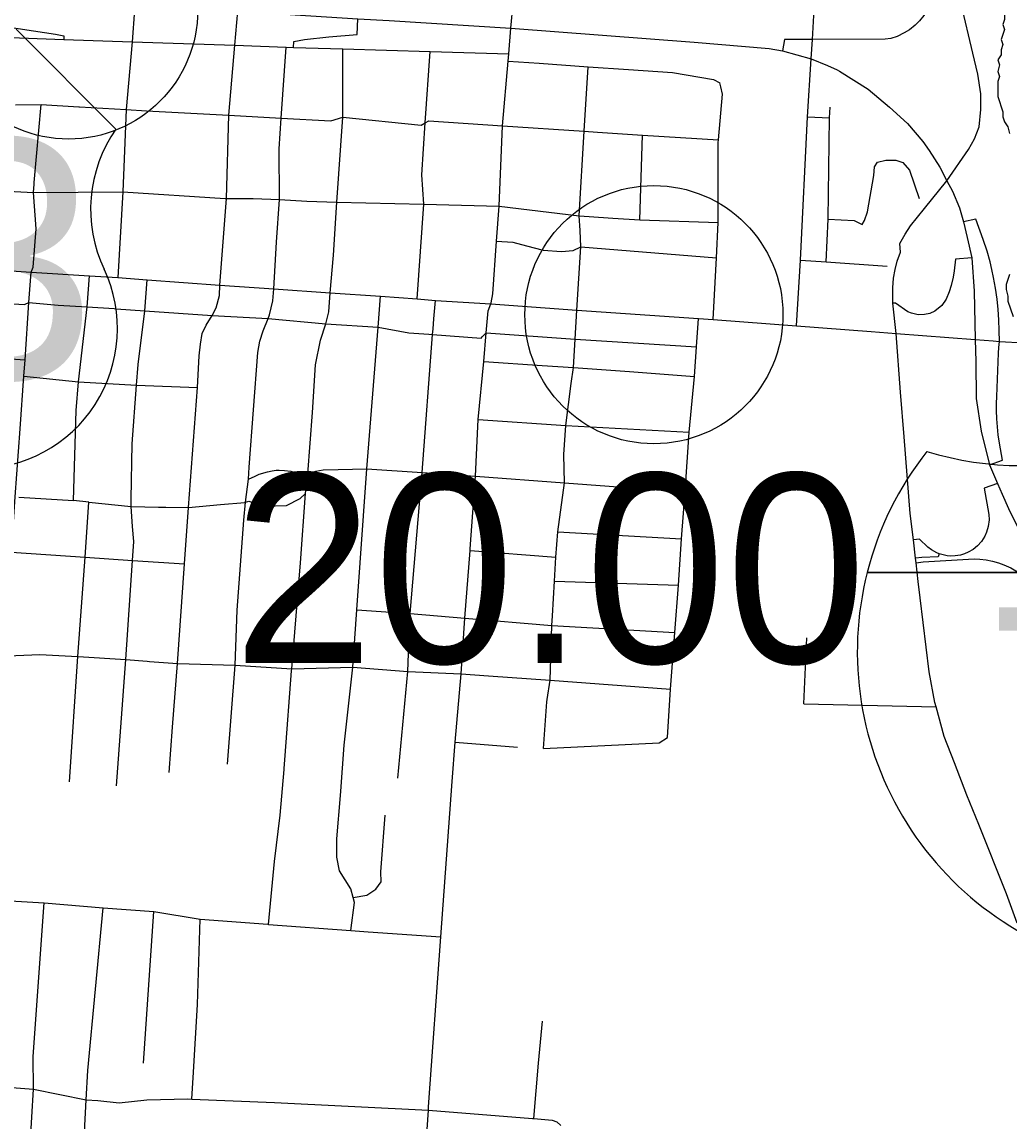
# Model space of a CAD drawing. Extents: x 1659811 to 1934326, y 644115 to 934867.
# Drawn here: x 1838584 to 1844319, y 705394 to 711785 of the extents above; entities that cross this region are included whole.
import ezdxf

# ---------------------------------------------------------------- set-up
doc = ezdxf.new("R2010")
doc.units = 0
for name, color, linetype in [('Default', 7, 'Continuous'), ('GM_X_City_Street', 7, 'Continuous'), ('GM_X_Corporation', 7, 'Continuous'), ('GM_X_Interchange_Ramps', 7, 'Continuous'), ('GM_X_Interstate_Route', 7, 'Continuous'), ('GM_X_Interstate_Shield', 7, 'Continuous'), ('GM_X_US_Route', 7, 'Continuous'), ('GM_X_US_Shield', 7, 'Continuous')]:
    doc.layers.add(name, color=color, linetype=linetype)

msp = doc.modelspace()

# ---------------------------------------------------------------- linework, layer by layer
at = {"layer": 'Default'}
for centre in [(1838855.2, 711854.9), (1842255.9, 710085)]:
    msp.add_circle(centre, 750, dxfattribs=at)
at = {"layer": 'GM_X_City_Street'}
for points in [[(1839324.4, 713399.3), (1839315.4, 713356.8), (1839292.7, 712879.3), (1839283.5, 712685.2), (1839271.3, 712426.1), (1839252.8, 712040.7), (1839238.3, 711856.2), (1839223.6, 711670.1), (1839189.9, 711276.8), (1839170.6, 710798.7), (1839141.1, 710300)], [(1839734.4, 710256.6), (1839772.1, 710759.4), (1839786, 711243.4), (1839821, 711650.3), (1839837.5, 711849), (1839844.5, 712016.4), (1839860.7, 712406.4), (1839872.5, 712688.6), (1839879.7, 712861.6), (1839887.2, 713041.6), (1839899.4, 713336.6), (1839901.2, 713361.2)], [(1841309.8, 710153.9), (1841319.9, 710205.3), (1841340.4, 710512.5), (1841356.3, 710714.6), (1841375.6, 711182.4), (1841408.4, 711557.6), (1841412.2, 711600.8), (1841425, 711749.7), (1841437.2, 711892.9), (1841459.7, 712328.1), (1841484.6, 712812.4), (1841521.5, 713043.4), (1841508.9, 713283)], [(1843085.2, 710020.3), (1843108.6, 710402.3), (1843149, 711233.8), (1843170.2, 711570.5), (1843176.7, 711684.5), (1843202.8, 712139), (1843222.7, 712485.4), (1843136.9, 712939.2), (1843098.2, 713083), (1843055.3, 713257.4), (1843054.5, 713265.3)], [(1843663.3, 709976), (1843643.4, 710151.4), (1843643.4, 710239.9), (1843647.7, 710296.3), (1843658.1, 710347.6), (1843668.5, 710395.3), (1843689.4, 710447.4), (1843685.8, 710498.4), (1843715.4, 710553.4), (1843746, 710601), (1843827.4, 710701.4), (1843957.4, 710862.1), (1844084.2, 711045), (1844118.1, 711106.4), (1844145.6, 711176.1), (1844156.1, 711277.6), (1844155.8, 711367.4), (1844137.9, 711482.5), (1844109.5, 711603.6), (1844040.8, 711890.5)], [(1836603.6, 711777.1), (1836775.9, 711769.1), (1837107.7, 711754.1), (1837321.1, 711744.5), (1837531.3, 711735), (1837953.3, 711715.9), (1838467.7, 711697.3), (1838827.1, 711684.4), (1839223.6, 711670.1), (1839821, 711650.3), (1840118.1, 711638.8), (1840162, 711637.1), (1840448.4, 711628.8), (1840954.9, 711614.1), (1841412.2, 711600.8)], [(1839777.9, 707473.4), (1839822.5, 708048.4), (1839833.8, 708367.5), (1839872.6, 708890.1), (1839883.3, 708995.8), (1839900.9, 709128.8), (1839903.8, 709198.2), (1839954.5, 709864.2), (1839966.7, 709931.9), (1839985.8, 709990.9), (1840013.5, 710062.1), (1840021.9, 710084.3), (1840041.1, 710165), (1840046.9, 710234.2), (1840062.3, 710505.5), (1840079.4, 710753.4), (1840078.9, 711049.4), (1840090.7, 711226.7), (1840118.1, 711638.8)], [(1840106.9, 707443.1), (1840107.3, 707448.1), (1840113.8, 707522.7), (1840150.1, 708015.2), (1840151.1, 708027.1), (1840202.7, 708643.8), (1840231.4, 709046.3), (1840245.4, 709160.4), (1840271.4, 709516.7), (1840290, 709793), (1840318.4, 709936.8), (1840348.6, 710030.9), (1840367.5, 710101.5), (1840373.9, 710210.9), (1840393.7, 710429.9), (1840413.9, 710738.2), (1840448.2, 711232), (1840448.4, 711628.8)], [(1840879.8, 710176.7), (1840918.9, 710726.1), (1840906.9, 710896.8), (1840927.2, 711199.3), (1840954.9, 711614.1)], [(1841408.4, 711557.6), (1841589.3, 711545.3), (1841873.5, 711525.8), (1842108.4, 711509.8), (1842364.6, 711491.3), (1842602.3, 711450.9), (1842638, 711432.3)], [(1841826.6, 710574.7), (1841822, 710659.1), (1841851.4, 711150.7), (1841873.5, 711525.8)], [(1842600, 710056.7), (1842619.9, 710414.4), (1842628.6, 710621), (1842630, 711085.3), (1842631.3, 711100.1), (1842654.9, 711365.8), (1842645.6, 711408), (1842638, 711432.3)], [(1838545.8, 711304.8), (1838694.5, 711306.5), (1838914.6, 711293.3)], [(1838654.3, 710844), (1838655.1, 710853.5), (1838694.5, 711306.5)], [(1838914.6, 711293.3), (1838918.7, 711293), (1839189.9, 711276.8), (1839308.4, 711269.7), (1839786, 711243.4), (1840090.7, 711226.7), (1840378.8, 711210.8), (1840448.2, 711232), (1840903, 711185.6), (1840927.2, 711199.3), (1840947.5, 711210.9), (1841375.6, 711182.4), (1841851.4, 711150.7), (1841927.7, 711145.6), (1842189.5, 711128.7), (1842631.3, 711100.1)], [(1843257.1, 710392.7), (1843267.8, 710639.7), (1843276.7, 711228.3), (1843279.9, 711290.4)], [(1843149, 711233.8), (1843276.7, 711228.3)], [(1842174.7, 710635.3), (1842189.5, 711128.7)], [(1843267.8, 710639.7), (1843419.7, 710631.9), (1843466.7, 710609.3), (1843479.1, 710631.1), (1843496, 710683), (1843532.8, 710893.5), (1843538.3, 710943.4), (1843554.9, 710971.2), (1843604.2, 710983.3), (1843660.7, 710983.2), (1843702.4, 710968.9), (1843741.2, 710924.6), (1843796.6, 710760.5)], [(1838637.7, 710332.1), (1838648.9, 710360.7), (1838667.2, 710582.9), (1838650.1, 710795.6), (1838654.3, 710844)], [(1838504.6, 710802.8), (1838650.1, 710795.6), (1839170.6, 710798.7), (1839763.7, 710760)], [(1839763.7, 710760), (1839772.1, 710759.4), (1839928.2, 710760.4), (1840079.4, 710753.4), (1840238.6, 710744.3), (1840413.9, 710738.2), (1840918.9, 710726.1), (1841356.3, 710714.6), (1841822, 710659.1), (1841879.4, 710655.1), (1842016.4, 710645.9), (1842017.5, 710645.8)], [(1842017.5, 710645.8), (1842174.7, 710635.3), (1842628.6, 710621)], [(1841775.6, 709685.3), (1841787.8, 709777.4), (1841798.7, 709943), (1841807.4, 710111.4), (1841831.7, 710478.6), (1841826.6, 710574.7)], [(1841340.4, 710512.5), (1841435.2, 710505.7), (1841515.9, 710485.4), (1841612, 710459.1), (1841719.7, 710451.1), (1841786.6, 710458.4), (1841831.7, 710478.6), (1842619.9, 710414.4)], [(1843108.6, 710402.3), (1843257.1, 710392.7), (1843610.4, 710367.5)], [(1838481.3, 708101.7), (1838491.9, 708254.7), (1838522.7, 708705.2), (1838545.3, 709026), (1838572.7, 709421), (1838595.3, 709727.6), (1838601.9, 709823.2), (1838624.1, 710154.9), (1838637.7, 710332.1)], [(1838859.3, 707371), (1838909.3, 708099), (1838951.7, 708676.2), (1838972.5, 708996), (1838883.5, 709005.6), (1838898.7, 709528.3), (1838912.6, 709694.3), (1838963, 710130.7), (1838975.3, 710311.2)], [(1839218.6, 709013.2), (1839223.6, 709334.2), (1839250.1, 709674.7), (1839259.4, 709794.7), (1839298.3, 710107.2), (1839310.4, 710287.8)], [(1839458.8, 707688.2), (1839487.1, 708057.8), (1839528.7, 708638.2), (1839551.7, 708963.6), (1839603.3, 709662), (1839614.2, 709846), (1839621.2, 709912.8), (1839630.7, 709975.3), (1839654.2, 710024.8), (1839688.9, 710080.3), (1839711.4, 710124.6), (1839731.4, 710196.6), (1839734.4, 710256.6)], [(1840433.8, 707291.4), (1840435.9, 707317.2), (1840457, 707582.9), (1840506.2, 708037.4), (1840530.1, 708370.2), (1840588.3, 709189.2), (1840653.3, 710012.6), (1840667.2, 710191.5)], [(1838241.2, 710167.2), (1838260.7, 710166), (1838400.7, 710155.9), (1838598.6, 710144.6), (1838602.9, 710146.3)], [(1838602.9, 710146.3), (1838624.1, 710154.9), (1838793.7, 710139.8), (1838963, 710130.7)], [(1838963, 710130.7), (1839119.9, 710120.4)], [(1840897.4, 704757.3), (1840945.3, 705462.2), (1840946.7, 705482.5), (1841017.9, 706469.4), (1841083, 707371.7), (1841100.9, 707601.3), (1841135.9, 707997.2), (1841157.1, 708321.7), (1841187.8, 708715.1), (1841188.4, 708723.8), (1841218.5, 709146), (1841235.3, 709476), (1841267.9, 709813), (1841281.8, 709979.6), (1841292.2, 710108.1), (1841308.7, 710148.1), (1841309.8, 710153.9)], [(1840972.3, 710002.3), (1840976.2, 710061.2), (1840985.8, 710168)], [(1834198.6, 710117.8), (1834218.5, 710116.5), (1834389.3, 710104.7), (1834562.3, 710092.8), (1834888.5, 710072.6), (1835224.9, 710052.4), (1835570.3, 710027.6), (1835902.3, 710005.8), (1836277.5, 709980.8), (1836666.9, 709952.3), (1837025.5, 709928), (1837449.3, 709900.2), (1837870, 709871.4), (1838234.5, 709847.4), (1838601.9, 709823.2)], [(1839119.9, 710120.4), (1839131.3, 710119.6), (1839298.3, 710107.2), (1839688.9, 710080.3), (1840013.5, 710062.1), (1840348.6, 710030.9), (1840653.3, 710012.6), (1840831.2, 709979.6), (1840947.6, 709971.6)], [(1842352.7, 707909.6), (1842377.5, 708237.8), (1842397.9, 708512.6), (1842416.7, 708783), (1842437.1, 709056.2), (1842461.5, 709401.8), (1842491.8, 709725.3), (1842504, 709897.2), (1842514.9, 710062.9)], [(1840768, 707391.2), (1840826.9, 708012.4), (1840834.8, 708272.1), (1840839.7, 708348.9), (1840909.7, 709167.8), (1840970.1, 709970.1), (1840972.3, 710002.3)], [(1840947.6, 709971.6), (1840970.1, 709970.1), (1841252.2, 709949.3), (1841258.6, 709955.8)], [(1841258.6, 709955.8), (1841281.8, 709979.6), (1841798.7, 709943), (1842504, 709897.2)], [(1843776.4, 708670.2), (1843763.9, 708776.1), (1843745.8, 708928.8), (1843709.6, 709375.2), (1843689.3, 709634.9), (1843663.3, 709976)], [(1841267.9, 709813), (1841606.4, 709790.4), (1841787.8, 709777.4), (1842114.2, 709754), (1842491.8, 709725.3)], [(1838595.3, 709727.6), (1838912.6, 709694.3), (1839250.1, 709674.7), (1839603.3, 709662)], [(1841635.2, 707848.2), (1841653.9, 707960.6), (1841662.6, 708278.6), (1841666.4, 708335.9), (1841678, 708536.2), (1841686.2, 708676.3), (1841697.5, 708823.1), (1841735.7, 709107.6), (1841732.2, 709272.9), (1841743.2, 709440.7), (1841775.6, 709685.3)], [(1841235.3, 709476), (1841743.2, 709440.7), (1842461.5, 709401.8)], [(1839900.9, 709128.8), (1839939.7, 709147), (1839962.5, 709157.7), (1840009.8, 709171.3), (1840038.6, 709176.7), (1840060.9, 709181), (1840078.7, 709180.5), (1840109.6, 709179.7), (1840146.3, 709174.7), (1840185.8, 709164.5), (1840221, 709155.4), (1840245.4, 709160.4), (1840291.3, 709176.3), (1840333.2, 709183.3), (1840421, 709185.3), (1840588.3, 709189.2), (1840909.7, 709167.8), (1841218.5, 709146), (1841735.7, 709107.6), (1842437.1, 709056.2)], [(1839377.3, 708966.8), (1839420.5, 708966), (1839551.7, 708963.6), (1839737.3, 708982.7), (1839878.3, 708994.2), (1839883.3, 708995.8), (1839902.5, 709001.8), (1839992.1, 708972.2), (1840120.2, 708976), (1840200.9, 709016.7), (1840231.4, 709046.3)], [(1838565.3, 709024.8), (1838883.5, 709005.6)], [(1838972.5, 708996), (1839217.9, 708970), (1839377.3, 708966.8)], [(1839134.1, 707346.6), (1839186.9, 708080.6), (1839226.5, 708657.4), (1839234.2, 708767.7), (1839225.2, 708853.9), (1839217.9, 708970), (1839218.6, 709013.2)], [(1841697.5, 708823.1), (1842416.7, 708783)], [(1841187.8, 708715.1), (1841686.2, 708676.3)], [(1838479.4, 708707.7), (1838522.7, 708705.2), (1838951.7, 708676.2), (1839226.5, 708657.4), (1839528.7, 708638.2)], [(1843791.8, 708534.3), (1843779.5, 708642.8), (1843776.4, 708670.2)], [(1841678, 708536.2), (1842397.9, 708512.6)], [(1844365.7, 706549.1), (1844305.1, 706720.7), (1844143.1, 707123.4), (1844074.6, 707292.8), (1844001.8, 707480.2), (1843941.5, 707633.8), (1843895.1, 707807.1), (1843888.6, 707831.5), (1843856, 708009.5), (1843802.4, 708440.4), (1843791.8, 708534.3)], [(1840530.1, 708370.2), (1840839.7, 708348.9), (1841157.1, 708321.7), (1841662.6, 708278.6), (1842377.5, 708237.8)], [(1843126.9, 707824.4), (1843145.1, 708206.7)], [(1838445.5, 708095.6), (1838480.7, 708093), (1838549.1, 708105.3), (1838688, 708111.2), (1838909.3, 708099), (1838910.4, 708098.9)], [(1838910.4, 708098.9), (1839186.9, 708080.6), (1839311.7, 708071.1), (1839324.2, 708070.2)], [(1839324.2, 708070.2), (1839487.1, 708057.8), (1839822.5, 708048.4), (1840151.1, 708027.1), (1840506.2, 708037.4), (1840826.9, 708012.4), (1841135.9, 707997.2)], [(1841135.9, 707997.2), (1841294.6, 707986)], [(1841294.6, 707986), (1841653.9, 707960.6), (1842352.7, 707909.6)], [(1842286.1, 707597.4), (1842334.6, 707628.1), (1842352.7, 707909.6)], [(1841615.1, 707564), (1841633.2, 707835.8), (1841635.2, 707848.2)], [(1843126.9, 707824.4), (1843895.1, 707807.1)], [(1839438.5, 707424.2), (1839458.8, 707688.2)], [(1841100.9, 707601.3), (1841462.9, 707572.7)], [(1841615.1, 707564), (1842286.1, 707597.4)], [(1840017.3, 706542.5), (1840051.4, 706908.3), (1840084, 707176.4), (1840106.9, 707443.1)], [(1840494.7, 706506.1), (1840515.7, 706669.8), (1840508.1, 706698.8), (1840495, 706748.3), (1840428.8, 706853.7), (1840414.1, 706932.1), (1840413.9, 707040.4), (1840433.8, 707291.4)], [(1840508.1, 706698.8), (1840588.5, 706712.6), (1840639.1, 706747.8), (1840671.8, 706789.4), (1840668.8, 706847.6), (1840694.4, 707177.9)], [(1838382.5, 706687.6), (1838712.6, 706667.9), (1839054.9, 706638.6), (1839350.9, 706616.6), (1839619.6, 706572.6), (1840012.3, 706542.9), (1840017.3, 706542.5), (1840494.7, 706506.1), (1840594.6, 706498.5), (1841017.9, 706469.4)], [(1838612, 704933.4), (1838651.5, 705584.9), (1838649.8, 705774), (1838712.6, 706667.9)], [(1838924.9, 704886.6), (1838957.5, 705522.1), (1838966.3, 705694.1), (1839054.9, 706638.6)], [(1839290.7, 705735.2), (1839350.9, 706616.6)], [(1839580.4, 705684), (1839580.4, 705684.1), (1839603.1, 706076), (1839619.6, 706572.6)], [(1841557.8, 705413.8), (1841584.6, 705736.5), (1841608.1, 705980.7)], [(1839571.4, 705527.3), (1839580.4, 705684)], [(1838175.3, 705598.2), (1838306.2, 705589.4), (1838359.3, 705586.6), (1838426.3, 705596.1), (1838475.3, 705596.9), (1838549.2, 705592.7), (1838651.5, 705584.9), (1838957.5, 705522.1), (1839024.3, 705518.2), (1839148.3, 705505.3), (1839309, 705523.8), (1839547.4, 705528.3), (1839571.4, 705527.3), (1840051.8, 705506.8), (1840945.3, 705462.2), (1841550.1, 705414.5), (1841557.8, 705413.8), (1841664, 705403.9), (1841691.9, 705395.2), (1841715.4, 705374.6)]]:
    msp.add_lwpolyline(points, dxfattribs=at)
at = {"layer": 'GM_X_Corporation'}
for points in [[(1844323, 711926.6), (1844303.5, 711868.2), (1844293.8, 711829.2), (1844293.8, 711799.9), (1844284.1, 711770.7), (1844293.8, 711741.5), (1844274.3, 711683), (1844284.1, 711653.8), (1844274.3, 711624.5), (1844274.3, 711595.3), (1844254.8, 711566.1), (1844264.6, 711536.8), (1844254.8, 711497.9), (1844264.6, 711468.6), (1844254.8, 711439.4), (1844254.8, 711351.7), (1844264.6, 711322.5), (1844274.3, 711293.2), (1844284.1, 711264), (1844284.1, 711234.8), (1844293.8, 711205.5), (1844313.3, 711176.3), (1844323, 711137.3)], [(1844323, 710318.8), (1844303.5, 710260.3), (1844303.5, 710231.1), (1844313.3, 710192.1), (1844313.3, 710162.9), (1844342.5, 710075.2)]]:
    msp.add_lwpolyline(points, dxfattribs=at)
at = {"layer": 'GM_X_Interchange_Ramps'}
for points in [[(1843823.6, 712688.8), (1843787.6, 712679.3), (1843875.8, 712103.6), (1843878.7, 712075.4), (1843880.4, 712041.9), (1843879.2, 712001), (1843876.3, 711960), (1843868.9, 711922.6), (1843856.8, 711885.7), (1843839.1, 711848.4), (1843823.4, 711822.8), (1843799.5, 711792.1), (1843774, 711766.2), (1843741.8, 711740.7), (1843710.9, 711721.7), (1843669.7, 711700.5), (1843633.3, 711690.3), (1843599.8, 711684.7), (1843176.7, 711684.5), (1843013.8, 711684.4), (1843004, 711617.6)], [(1838154.5, 711891.7), (1838151.8, 711809.9), (1838779.1, 711714.9), (1838827.8, 711705.9), (1838827.1, 711684.4)], [(1840162, 711637.1), (1840163.5, 711671.5), (1840224.8, 711683.8), (1840366.6, 711699.6), (1840531.2, 711713.6), (1840535.8, 711803.7)], [(1844263.1, 709929.2), (1844262.3, 709993.1), (1844260.4, 710054.3), (1844256.2, 710115.7), (1844250, 710175.1), (1844240.9, 710239.4), (1844229.7, 710301.5), (1844219.9, 710347.3), (1844209.3, 710391), (1844192, 710453.4), (1844169.8, 710522.5), (1844126.1, 710640.6), (1844054.9, 710624)], [(1844102.5, 710415.3), (1844008.8, 710407.9), (1844001.2, 710339.2), (1843995, 710302.5), (1843983.1, 710254.8), (1843970.7, 710217.3), (1843953.3, 710175.1), (1843929, 710137.8), (1843888.3, 710105.3), (1843859, 710092.3), (1843827.2, 710085.1), (1843791.9, 710084.5), (1843753.5, 710092.7), (1843731.7, 710101.9), (1843659.3, 710152.2), (1843643.4, 710151.4)], [(1844205.8, 709212.8), (1844281.5, 709239.6), (1844263.4, 709337.7), (1844256.4, 709386.2), (1844251.4, 709432.6), (1844248.2, 709479), (1844246.6, 709528.6), (1844246.8, 709569.6), (1844248.2, 709609.8), (1844259, 709860.6), (1844260.8, 709893.2), (1844261.4, 709910.9), (1844263.1, 709929.2)], [(1844251.5, 709104.9), (1844174.2, 709077.5), (1844201.4, 708924.2), (1844203, 708892.4), (1844198.5, 708853.6), (1844189, 708821.3), (1844178.1, 708797.1), (1844158.8, 708767.1), (1844136.1, 708741.7), (1844110.2, 708720.6), (1844082.3, 708704.3), (1844060.3, 708695), (1844036.4, 708688), (1844006.8, 708683.2), (1843979.5, 708682.5), (1843960.1, 708684.1), (1843928.1, 708690.8), (1843913.5, 708696.1), (1843900.3, 708700.9), (1843868.2, 708718.5), (1843848.2, 708733.6), (1843799, 708780.8), (1843763.9, 708776.1)], [(1843913.5, 708696.1), (1843907.2, 708678.8), (1843811.9, 708675), (1843776.4, 708670.2)], [(1843779.5, 708642.8), (1843819.5, 708648.3), (1844117, 708665.4), (1844149.6, 708664.3), (1844187.3, 708660), (1844224, 708652.8), (1844257.8, 708643.4), (1844289, 708632.1), (1844330.2, 708613.1), (1844368.5, 708590.6), (1844399.5, 708568.5), (1844435.4, 708537.5), (1844466, 708505.2), (1844515.6, 708446), (1844574.6, 708482)]]:
    msp.add_lwpolyline(points, dxfattribs=at)
at = {"layer": 'GM_X_Interstate_Route'}
for points in [[(1834151.8, 712239.5), (1834221.7, 712235.8), (1834685.3, 712211.1), (1834943, 712203.2), (1835213.7, 712157.9), (1835749.1, 712080.4), (1836398.4, 712008.7), (1836792.2, 711954.3), (1837496.3, 711916.2), (1837969.8, 711898.5), (1838154.5, 711891.7), (1838297.5, 711887), (1839238.3, 711856.2), (1839837.5, 711849), (1840535.8, 711803.7), (1840717.7, 711793.7), (1841425, 711749.7), (1842490.1, 711667.8), (1842925.4, 711630.7), (1843004, 711617.6), (1843170.2, 711570.5), (1843264.6, 711533.3), (1843319.9, 711507.2)], [(1843319.9, 711507.2), (1843334.2, 711500.4), (1843500, 711395.9), (1843625.5, 711289.8), (1843730.1, 711195.6), (1843817.9, 711091.6), (1843856, 711038.7), (1843917.2, 710941.4), (1843957.4, 710862.1)], [(1843957.4, 710862.1), (1843991.2, 710801.9), (1844031.8, 710705.4), (1844054.9, 710624), (1844075.8, 710533.3), (1844102.5, 710415.3), (1844117.3, 710221.7), (1844122.5, 709941.3)], [(1844122.5, 709941.3), (1844126, 709813.7), (1844127.7, 709598.2), (1844157.4, 709408.7), (1844205.8, 709212.8), (1844251.5, 709104.9), (1844278.8, 709041.4), (1844317.2, 708958.4), (1844379.4, 708828.1), (1844574.6, 708482), (1845874.6, 706327.9), (1846497.4, 705215.7), (1846954.6, 704544.4), (1847202.2, 704326.8), (1847292.2, 704268.3), (1847384.1, 704219.9)]]:
    msp.add_lwpolyline(points, dxfattribs=at)
at = {"layer": 'GM_X_Interstate_Shield'}
for p, q in [((1843495.1, 708586.8), (1846380.6, 708586.8)), ((1846380.6, 708586.8), (1843495.1, 708586.8)), ((1846380.6, 708586.8), (1843495.1, 708586.8))]:
    msp.add_line(p, q, dxfattribs=at)
for centre, start, end in [((1845312.8, 708127), 141.66896, 165.80665), ((1844389.9, 711083.1), 253.00908, 286.99093), ((1845312.8, 708127), 165.80665, 258.46304)]:
    msp.add_arc(centre, 1875, start, end, dxfattribs=at)
at = {"layer": 'GM_X_US_Route'}
for points in [[(1838492.2, 710342), (1838637.7, 710332.1), (1838975.3, 710311.2), (1839141.1, 710300), (1839310.4, 710287.8), (1839734.4, 710256.6), (1840046.9, 710234.2), (1840373.9, 710210.9), (1840667.2, 710191.5), (1840879.8, 710176.7), (1840985.8, 710168), (1841308.7, 710148.1), (1841807.4, 710111.4), (1842514.9, 710062.9), (1842600, 710056.7), (1843085.2, 710020.3), (1843518.8, 709987.1)], [(1843518.8, 709987.1), (1843663.3, 709976), (1844122.5, 709941.3), (1844228, 709932.2)], [(1844228, 709932.2), (1844263.1, 709929.2), (1844405.5, 709920.5), (1844804.8, 709892.7), (1844856.9, 709889.2)]]:
    msp.add_lwpolyline(points, dxfattribs=at)
at = {"layer": 'GM_X_US_Shield'}
msp.add_line((1839129.4, 711163.2), (1838549.4, 711743.3), dxfattribs=at)
for centre, start, end in [((1839794.7, 710697.4), 144.99907, 205.45288), ((1838326.4, 710003), 269.36174, 25.16808)]:
    msp.add_arc(centre, 812.1, start, end, dxfattribs=at)

# ---------------------------------------------------------------- texts
at = {"layer": 'Default'}
msp.add_text('20.00', height=1100, dxfattribs=at).set_placement((1839810, 708061.1))
at = {"layer": 'GM_X_Interstate_Shield'}
msp.add_text('70', height=1250, dxfattribs=at).set_placement((1844175.3, 707133.7))
at = {"layer": 'GM_X_US_Shield'}
msp.add_text('33', height=1392.19, dxfattribs=at).set_placement((1836944.8, 709713))

doc.saveas('drawing.dxf')
